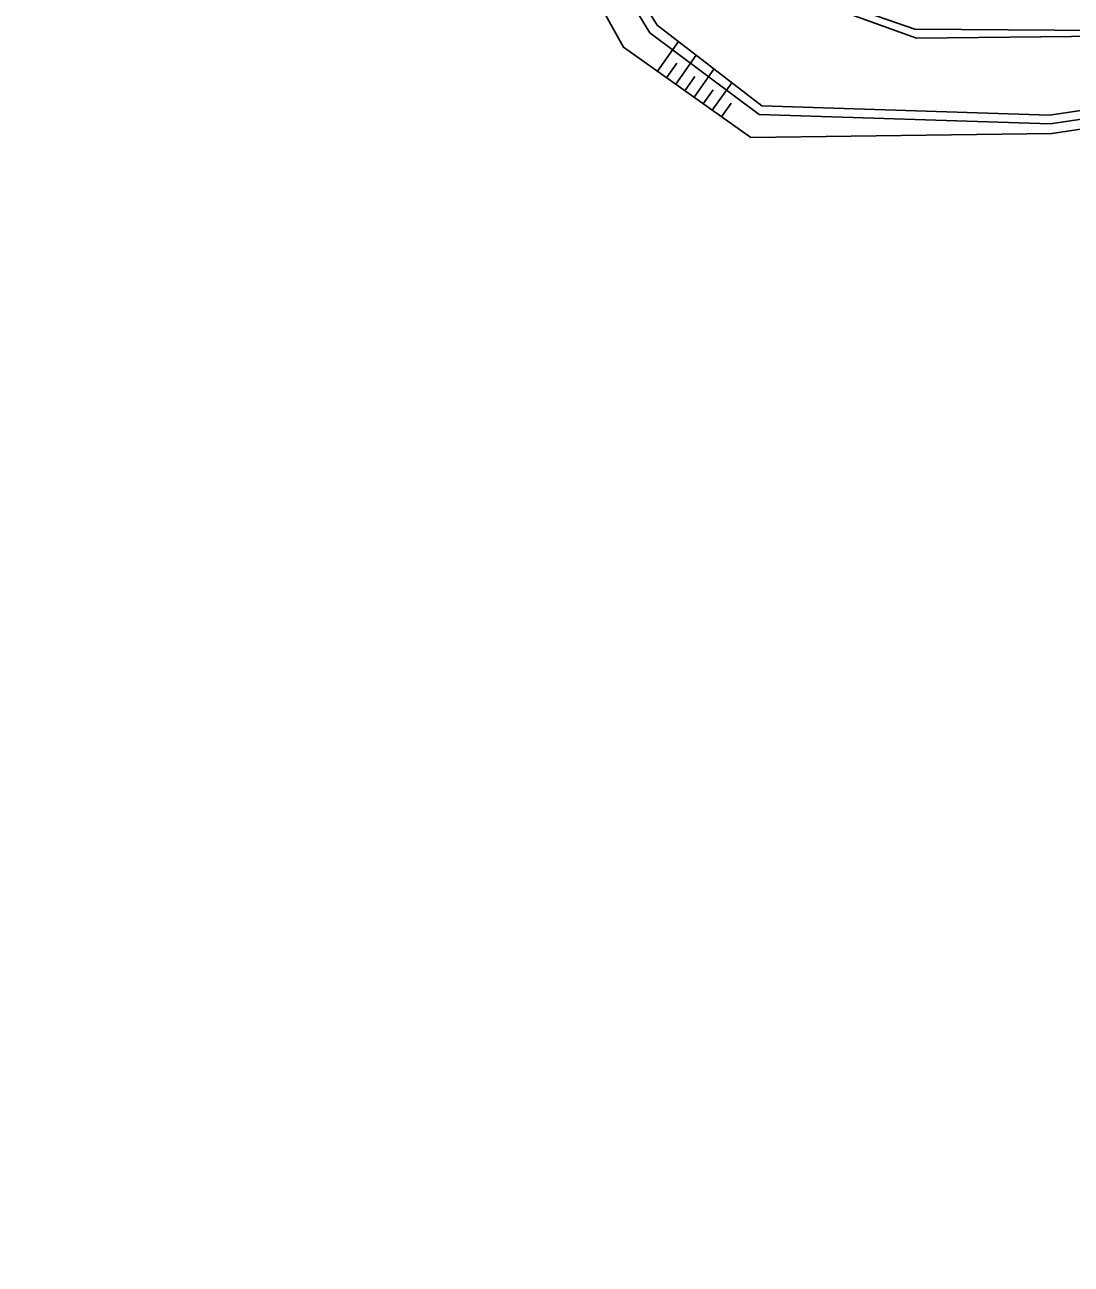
# Model space of a CAD drawing. Extents: x -794191 to -788944, y -1117087 to -1105044.
# Drawn here: x -792463.4 to -792416.8, y -1110727.2 to -1110672 of the extents above; entities that cross this region are included whole.
import ezdxf

# ---------------------------------------------------------------- set-up
doc = ezdxf.new("R2010")
doc.units = 0
doc.layers.add('Vodstvo', color=7, linetype='Continuous')
doc.layers.add('Výškopis', color=7, linetype='Continuous')

msp = doc.modelspace()

# ---------------------------------------------------------------- linework, layer by layer
at = {"layer": 'Vodstvo'}
for p, q in [((-792443.59, -1110659.05), (-792435.56, -1110672.32)), ((-792435.56, -1110672.32), (-792430.69, -1110675.96)), ((-792417.71, -1110676.37), (-792398.92, -1110673.62)), ((-792430.69, -1110675.96), (-792417.71, -1110676.37))]:
    msp.add_line(p, q, dxfattribs=at)
msp.add_lwpolyline([(-792208.31, -1110721.67), (-792222.25, -1110721.42), (-792248.72, -1110719.01), (-792267.29, -1110715.93), (-792281.7, -1110713.46), (-792296.58, -1110710.08), (-792317.29, -1110703.61), (-792336.19, -1110696.53), (-792349.75, -1110689.15), (-792363.9, -1110681.02), (-792381.27, -1110671.08), (-792395.57, -1110669.42), (-792415.43, -1110672.21), (-792423.75, -1110672.16), (-792431.33, -1110669.53), (-792437.56, -1110661.66), (-792442.63, -1110655.97), (-792456.7, -1110646.56), (-792458.35, -1110640.31), (-792456.94, -1110633.92), (-792454.76, -1110627.62), (-792455.06, -1110619.93)], dxfattribs=at)
at = {"layer": 'Výškopis'}
for p, q in [((-792435.22, -1110674.03), (-792434.28, -1110672.71)), ((-792434.4, -1110674.61), (-792433.49, -1110673.32)), ((-792434.81, -1110674.32), (-792434.35, -1110673.67)), ((-792433.59, -1110675.19), (-792432.7, -1110673.94)), ((-792434, -1110674.9), (-792433.55, -1110674.27)), ((-792432.78, -1110675.77), (-792431.91, -1110674.55)), ((-792433.18, -1110675.48), (-792432.74, -1110674.86)), ((-792432.37, -1110676.06), (-792431.94, -1110675.46))]:
    msp.add_line(p, q, dxfattribs=at)
for points in [[(-792455.79, -1110612.27), (-792457.78, -1110623.43), (-792458.64, -1110629.77), (-792462.29, -1110642.54), (-792460.76, -1110648.05), (-792454.85, -1110652.21), (-792443.47, -1110658.74), (-792435.23, -1110671.98), (-792430.57, -1110675.58), (-792417.75, -1110675.99), (-792399.15, -1110673.23), (-792382.09, -1110674.08), (-792372.73, -1110678.63), (-792357.47, -1110688.45), (-792340.3, -1110698.8), (-792332.92, -1110702.38), (-792313.46, -1110709.32), (-792299.72, -1110713.74), (-792280.76, -1110718.41), (-792272.41, -1110720.43), (-792249.52, -1110723.76), (-792217.98, -1110725.76), (-792212.18, -1110726.18)], [(-792212.07, -1110727.22), (-792217.64, -1110726.65), (-792249.61, -1110724.45), (-792272.37, -1110721.44), (-792281.07, -1110719.08), (-792299.61, -1110714.34), (-792313.62, -1110710.12), (-792333.2, -1110703.09), (-792340.6, -1110699.4), (-792357.55, -1110689.04), (-792373.94, -1110679.26), (-792382.52, -1110675.49), (-792399.01, -1110674.01), (-792417.64, -1110676.81), (-792431.06, -1110676.99), (-792436.73, -1110672.96), (-792443.97, -1110659.99), (-792455.18, -1110653.04), (-792461.32, -1110648.76), (-792463.42, -1110642.87), (-792459.58, -1110628.62), (-792460.42, -1110622.56), (-792459.85, -1110619.02)], [(-792455.06, -1110619.93), (-792455.24, -1110627.54), (-792457.17, -1110633.74), (-792458.71, -1110640.37), (-792456.87, -1110646.93), (-792442.75, -1110656.25), (-792437.84, -1110661.99), (-792431.64, -1110669.67), (-792423.67, -1110672.55), (-792415.39, -1110672.47), (-792395.35, -1110669.78), (-792381.4, -1110671.59), (-792364.22, -1110681.41), (-792350.05, -1110689.54), (-792336.11, -1110697.07), (-792317.38, -1110703.97), (-792296.59, -1110710.29), (-792281.68, -1110713.88), (-792267.2, -1110716.56), (-792249.15, -1110719.15), (-792222.27, -1110721.63), (-792208.31, -1110721.67)]]:
    msp.add_lwpolyline(points, dxfattribs=at)

doc.saveas('drawing.dxf')
